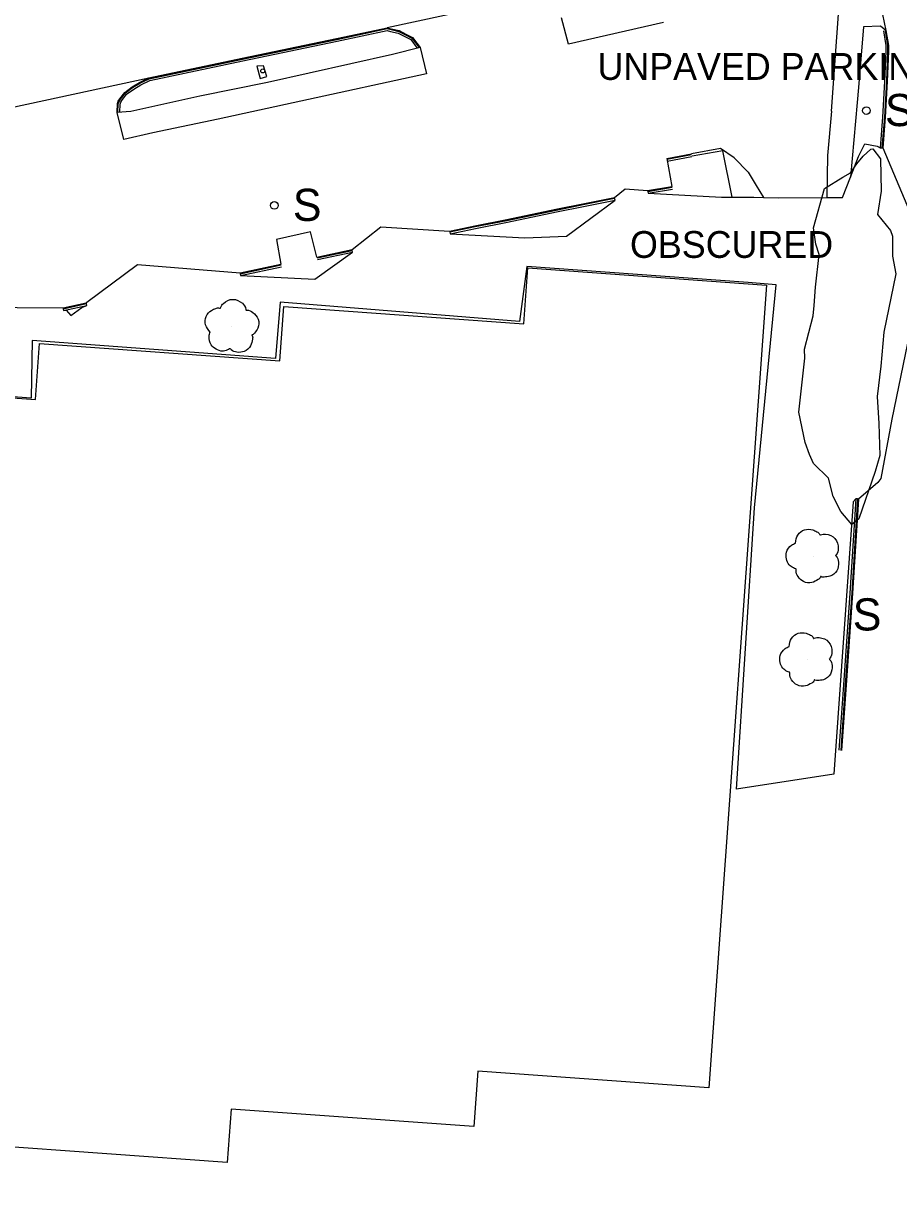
# Model space of a CAD drawing. Extents: x 368532 to 392481, y 10654822 to 10676899.
# Drawn here: x 389881.6 to 390044.9, y 10658733.9 to 10658953.5 of the extents above; entities that cross this region are included whole.
import ezdxf

# ---------------------------------------------------------------- set-up
doc = ezdxf.new("R2010")
doc.units = 0
for name, color, linetype in [('p_dtm obscured area', 7, 'Continuous'), ('p_dtm retaining wall', 7, 'Continuous'), ('p_dtm sidewalk', 7, 'Continuous'), ('p_road - paved curb', 7, 'Continuous'), ('p_road general road feature', 7, 'Continuous'), ('p_structure building', 7, 'Continuous'), ('p_structure sign', 7, 'Continuous'), ('p_structure unidentified', 7, 'Continuous'), ('p_veg tree', 7, 'Continuous'), ('p_veg woods', 7, 'Continuous')]:
    doc.layers.add(name, color=color, linetype=linetype)

msp = doc.modelspace()

# ---------------------------------------------------------------- linework, layer by layer
at = {"layer": 'p_dtm obscured area'}
for points in [[(389871.81, 10658900.67), (389889, 10658900.49), (389889.03, 10658900.34), (389889.11, 10658900), (389889.56, 10658900.07), (389890.46, 10658899.08), (389892.52, 10658900.58), (389893.46, 10658900.96), (389893.38, 10658901.3), (389893.35, 10658901.45), (389893.45, 10658901.55), (389902.87, 10658908.58), (389922.02, 10658907.03), (389922.05, 10658906.88), (389922.13, 10658906.54), (389935.97, 10658905.84), (389943.02, 10658910.88), (389942.95, 10658911.22), (389942.92, 10658911.37), (389948.31, 10658915.64), (389961.11, 10658914.81), (389961.14, 10658914.66), (389961.21, 10658914.32), (389975.13, 10658913.54), (389982.93, 10658913.86), (389991.98, 10658920.6), (389991.91, 10658920.94), (389991.88, 10658921.09), (389993.87, 10658922.73), (389998.06, 10658922.38), (389998.09, 10658922.23), (389998.14, 10658921.89), (390011.87, 10658921.18), (390013.83, 10658921.17), (390017.85, 10658921.14), (390019.67, 10658921.11), (390022.45, 10658921.05), (390031.51, 10658921.11), (390034.39, 10658921.08), (390035.9, 10658924.91), (390037.41, 10658928.73), (390038.59, 10658931.12), (390040.89, 10658930.68), (390041.42, 10658930.38), (390041.77, 10658930.35), (390041.92, 10658930.34), (390046.94, 10658918.51)], [(390022.03, 10658904.82), (390016.85, 10658905.22), (389975.53, 10658908.22), (389974.16, 10658897.98), (389929.52, 10658901.55), (389928.64, 10658891.07), (389883.25, 10658894.45), (389883.08, 10658883.66), (389839.42, 10658886.82)], [(390040.99, 10658867.94), (390037.39, 10658864.87), (390037.24, 10658864.88), (390036.89, 10658864.9), (390036.4, 10658864.34), (390032.79, 10658813.56), (390014.62, 10658810.8), (390018, 10658863.23), (390022.03, 10658904.82)], [(390047.35, 10658897.87), (390043.61, 10658879.74), (390041.59, 10658868.71), (390040.99, 10658867.94)]]:
    msp.add_lwpolyline(points, dxfattribs=at)
at = {"layer": 'p_dtm retaining wall'}
for p, q in [((390012.08, 10658929.81), (390006.38, 10658928.78)), ((390013.83, 10658921.17), (390012.08, 10658929.81))]:
    msp.add_line(p, q, dxfattribs=at)
at = {"layer": 'p_dtm sidewalk'}
for p, q in [((390038.36, 10658952.89), (390037.4, 10658941.6)), ((390041.52, 10658953.02), (390038.36, 10658952.89)), ((390042.53, 10658952.24), (390041.52, 10658953.02)), ((389955.61, 10658949.08), (389950.5, 10658947.73)), ((389950.5, 10658947.73), (389927.15, 10658942.54)), ((389927.15, 10658942.54), (389914.5, 10658939.99)), ((390037.4, 10658941.6), (390037.15, 10658938.79)), ((389914.5, 10658939.99), (389901.65, 10658937.15)), ((390037.15, 10658938.79), (390035.9, 10658924.91)), ((389901.65, 10658937.15), (389899.08, 10658936.91))]:
    msp.add_line(p, q, dxfattribs=at)
at = {"layer": 'p_road - paved curb'}
for p, q in [((389984.47, 10658960.28), (389949.46, 10658952.75)), ((390041.59, 10658956.73), (390042.53, 10658952.24)), ((389940.03, 10658950.72), (389949.46, 10658952.75)), ((389940.06, 10658950.57), (389949.47, 10658952.6)), ((389940.13, 10658950.23), (389949.48, 10658952.24)), ((390042.04, 10658952.16), (390042.49, 10658949.41)), ((390042.38, 10658952.22), (390042.84, 10658949.44)), ((390042.53, 10658952.24), (390042.99, 10658949.45)), ((389922.45, 10658947.05), (389940.03, 10658950.72)), ((389922.48, 10658946.9), (389940.06, 10658950.57)), ((389922.55, 10658946.56), (389940.13, 10658950.23)), ((390042.49, 10658949.41), (390042.49, 10658948.36)), ((390042.84, 10658949.44), (390042.84, 10658948.35)), ((390042.99, 10658949.45), (390042.99, 10658948.35)), ((389905.03, 10658943.37), (389922.45, 10658947.05)), ((389905.1, 10658943.23), (389922.48, 10658946.9)), ((390042.49, 10658948.36), (390042.28, 10658942.74)), ((390042.84, 10658948.35), (390042.63, 10658942.73)), ((390042.99, 10658948.35), (390042.78, 10658942.72)), ((389905.22, 10658942.9), (389922.55, 10658946.56)), ((389865.58, 10658934.94), (389905.03, 10658943.37)), ((390042.28, 10658942.74), (390041.9, 10658936.08)), ((390042.63, 10658942.73), (390042.25, 10658936.05)), ((390042.78, 10658942.72), (390042.4, 10658936.04)), ((390041.9, 10658936.08), (390041.42, 10658930.38)), ((390042.25, 10658936.05), (390041.77, 10658930.35)), ((390042.4, 10658936.04), (390041.92, 10658930.34)), ((390036.89, 10658864.9), (390035.79, 10658847.32)), ((390037.24, 10658864.88), (390036.14, 10658847.3)), ((390037.39, 10658864.87), (390036.29, 10658847.29)), ((390035.79, 10658847.32), (390034.59, 10658830.23)), ((390036.14, 10658847.3), (390034.94, 10658830.2)), ((390036.29, 10658847.29), (390035.09, 10658830.19)), ((390034.59, 10658830.23), (390033.73, 10658818.03)), ((390034.94, 10658830.2), (390034.08, 10658818)), ((390035.09, 10658830.19), (390034.23, 10658817.99))]:
    msp.add_line(p, q, dxfattribs=at)
at = {"layer": 'p_road general road feature'}
for p, q in [((390032.35, 10658937.19), (390033.84, 10658957.92)), ((389983.3, 10658949.7), (389982.02, 10658954.59)), ((390001.02, 10658953.72), (389983.3, 10658949.7)), ((389949.46, 10658952.75), (389950.23, 10658952.56)), ((389949.47, 10658952.6), (389950.2, 10658952.41)), ((389949.48, 10658952.24), (389950.12, 10658952.07)), ((389950.12, 10658952.07), (389951.52, 10658951.73)), ((389950.2, 10658952.41), (389951.64, 10658952.06)), ((389950.23, 10658952.56), (389951.69, 10658952.2)), ((389951.52, 10658951.73), (389952.74, 10658951.12)), ((389951.64, 10658952.06), (389952.9, 10658951.43)), ((389951.69, 10658952.2), (389952.97, 10658951.56)), ((389952.74, 10658951.12), (389953.87, 10658950.52)), ((389952.9, 10658951.43), (389954.1, 10658950.79)), ((389952.97, 10658951.56), (389954.2, 10658950.91)), ((389953.87, 10658950.52), (389955.08, 10658948.95)), ((389954.1, 10658950.79), (389955.44, 10658949.05)), ((389954.2, 10658950.91), (389955.61, 10658949.08)), ((389955.61, 10658949.08), (389956.81, 10658944.15)), ((389901.91, 10658941.72), (389903.26, 10658942.53)), ((389901.99, 10658941.6), (389903.33, 10658942.4)), ((389903.26, 10658942.53), (389905.03, 10658943.37)), ((389903.33, 10658942.4), (389905.1, 10658943.23)), ((389903.5, 10658942.09), (389905.22, 10658942.9)), ((389956.81, 10658944.15), (389933.36, 10658939.05)), ((389899.58, 10658939.49), (389900.52, 10658940.69)), ((389899.7, 10658939.4), (389900.63, 10658940.58)), ((389899.99, 10658939.2), (389900.87, 10658940.33)), ((389900.52, 10658940.69), (389901.91, 10658941.72)), ((389900.63, 10658940.58), (389901.99, 10658941.6)), ((389900.87, 10658940.33), (389902.19, 10658941.3)), ((389902.19, 10658941.3), (389903.5, 10658942.09)), ((389899.08, 10658936.91), (389899.15, 10658938.61)), ((389899.15, 10658938.61), (389899.31, 10658939.06)), ((389899.23, 10658936.95), (389899.3, 10658938.58)), ((389899.3, 10658938.58), (389899.45, 10658938.99)), ((389899.31, 10658939.06), (389899.58, 10658939.49)), ((389899.45, 10658938.99), (389899.7, 10658939.4)), ((389899.58, 10658936.98), (389899.65, 10658938.51)), ((389899.65, 10658938.51), (389899.76, 10658938.84)), ((389899.76, 10658938.84), (389899.99, 10658939.2)), ((389933.36, 10658939.05), (389917.92, 10658935.67)), ((389900.35, 10658931.9), (389899.08, 10658936.91)), ((389917.92, 10658935.67), (389905.75, 10658933.16)), ((390032.35, 10658937.19), (390031.6, 10658928.91)), ((389905.75, 10658933.16), (389900.35, 10658931.9)), ((390001.62, 10658928.35), (390006.24, 10658929.25)), ((390001.67, 10658928.21), (390006.27, 10658929.1)), ((390011.65, 10658930.21), (390006.24, 10658929.25)), ((390014.21, 10658928.51), (390011.65, 10658930.21)), ((390001.62, 10658928.35), (390002.61, 10658923.15)), ((390001.74, 10658927.86), (390006.34, 10658928.76)), ((390014.21, 10658928.51), (390016.84, 10658925.84)), ((390031.6, 10658928.91), (390031.51, 10658921.11)), ((390016.84, 10658925.84), (390018.32, 10658923.32)), ((389998.06, 10658922.38), (390002.61, 10658923.15)), ((389998.09, 10658922.23), (390002.64, 10658923)), ((389998.14, 10658921.89), (390002.69, 10658922.66)), ((390018.32, 10658923.32), (390019.67, 10658921.11)), ((389986.3, 10658919.98), (389991.88, 10658921.09)), ((389986.33, 10658919.83), (389991.91, 10658920.94)), ((389986.4, 10658919.49), (389991.98, 10658920.6)), ((389971.8, 10658916.98), (389980.97, 10658918.89)), ((389971.83, 10658916.83), (389981, 10658918.74)), ((389971.9, 10658916.49), (389981.07, 10658918.4)), ((389980.97, 10658918.89), (389986.3, 10658919.98)), ((389981, 10658918.74), (389986.33, 10658919.83)), ((389981.07, 10658918.4), (389986.4, 10658919.49)), ((389965.86, 10658915.81), (389971.8, 10658916.98)), ((389965.89, 10658915.66), (389971.83, 10658916.83)), ((389965.96, 10658915.32), (389971.9, 10658916.49)), ((389935.15, 10658914.68), (389928.81, 10658913.25)), ((389936.38, 10658909.99), (389935.15, 10658914.68)), ((389961.11, 10658914.81), (389965.86, 10658915.81)), ((389961.14, 10658914.66), (389965.89, 10658915.66)), ((389961.21, 10658914.32), (389965.96, 10658915.32)), ((389928.81, 10658913.25), (389929.65, 10658908.67)), ((389936.38, 10658909.99), (389942.92, 10658911.37)), ((389936.41, 10658909.84), (389942.95, 10658911.22)), ((389936.48, 10658909.5), (389943.02, 10658910.88)), ((389922.02, 10658907.03), (389929.65, 10658908.67)), ((389922.05, 10658906.88), (389929.68, 10658908.52)), ((389922.13, 10658906.54), (389929.76, 10658908.18)), ((389889, 10658900.49), (389893.35, 10658901.45)), ((389889.03, 10658900.34), (389893.38, 10658901.3)), ((389889.11, 10658900), (389893.46, 10658900.96))]:
    msp.add_line(p, q, dxfattribs=at)
at = {"layer": 'p_structure building'}
msp.add_lwpolyline([(389828.67, 10658737.15), (389839.38, 10658886.63), (389883.86, 10658883.44), (389884.6, 10658893.86), (389929.47, 10658890.64), (389930.2, 10658900.77), (389974.99, 10658897.56), (389975.73, 10658907.95), (390020.22, 10658904.76), (390009.5, 10658755.1), (389966.37, 10658758.19), (389965.63, 10658747.89), (389920.37, 10658751.13), (389919.65, 10658741.16), (389874.66, 10658744.39), (389873.91, 10658733.9)], close=True, dxfattribs=at)
at = {"layer": 'p_structure sign'}
for centre in [(390038.89, 10658937.3), (389928.43, 10658919.62)]:
    msp.add_circle(centre, 0.713, dxfattribs=at)
at = {"layer": 'p_structure unidentified'}
for p, q in [((389926.43, 10658945.61), (389925.13, 10658945.6)), ((389925.13, 10658945.6), (389925.8, 10658943.26)), ((389927.05, 10658943.64), (389926.43, 10658945.61)), ((389925.8, 10658943.26), (389927.05, 10658943.64))]:
    msp.add_line(p, q, dxfattribs=at)
msp.add_circle((389926.27, 10658944.68), 0.375, dxfattribs=at)
at = {"layer": 'p_veg tree'}
for p, q in [((389920.52, 10658896.95), (389920.52, 10658896.95)), ((390029.04, 10658854.22), (390029.04, 10658854.22)), ((390027.86, 10658834.94), (390027.86, 10658834.94))]:
    msp.add_line(p, q, dxfattribs=at)
for points in [[(389916.46, 10658896.01), (389915.61, 10658897.32), (389915.72, 10658898.93), (389916.73, 10658900.04), (389917.49, 10658900.41), (389918.19, 10658900.46), (389918.34, 10658900.44), (389918.39, 10658900.54), (389918.92, 10658901.34), (389920.69, 10658902.1), (389922.46, 10658901.36), (389923.1, 10658900.23), (389923.14, 10658900.09), (389923.26, 10658900.08), (389924.41, 10658899.67), (389925.4, 10658898.4), (389925.34, 10658896.73), (389924.73, 10658895.82), (389924.31, 10658895.47), (389924.21, 10658895.42), (389924.27, 10658895.34), (389924.34, 10658894.67), (389924, 10658893.44), (389922.82, 10658892.39), (389921.44, 10658892.24), (389920.4, 10658892.7), (389920.2, 10658892.88), (389920.13, 10658892.89), (389920.08, 10658892.87), (389919.67, 10658892.67), (389918.72, 10658892.44), (389917.56, 10658892.8), (389916.62, 10658893.64), (389916.25, 10658895.2), (389916.45, 10658896.04)], [(390025.66, 10658856.65), (390026.08, 10658858.15), (390027.35, 10658859.13), (390028.86, 10658859.11), (390029.64, 10658858.78), (390030.14, 10658858.29), (390030.22, 10658858.16), (390030.33, 10658858.19), (390031.28, 10658858.32), (390033.02, 10658857.49), (390033.64, 10658855.68), (390033.22, 10658854.45), (390033.13, 10658854.33), (390033.21, 10658854.23), (390033.66, 10658853.1), (390033.36, 10658851.51), (390032.06, 10658850.46), (390030.98, 10658850.31), (390030.44, 10658850.4), (390030.34, 10658850.45), (390030.31, 10658850.34), (390029.86, 10658849.84), (390028.71, 10658849.29), (390027.15, 10658849.48), (390026.12, 10658850.42), (390025.77, 10658851.5), (390025.78, 10658851.77), (390025.74, 10658851.83), (390025.69, 10658851.85), (390025.27, 10658852.03), (390024.47, 10658852.59), (390023.97, 10658853.7), (390023.98, 10658854.96), (390024.91, 10658856.26), (390025.67, 10658856.67)], [(390024.47, 10658837.37), (390024.89, 10658838.87), (390026.17, 10658839.85), (390027.67, 10658839.83), (390028.46, 10658839.5), (390028.96, 10658839.01), (390029.04, 10658838.88), (390029.14, 10658838.91), (390030.09, 10658839.04), (390031.84, 10658838.21), (390032.46, 10658836.4), (390032.03, 10658835.17), (390031.95, 10658835.04), (390032.02, 10658834.95), (390032.48, 10658833.82), (390032.17, 10658832.23), (390030.88, 10658831.17), (390029.8, 10658831.03), (390029.26, 10658831.12), (390029.15, 10658831.16), (390029.13, 10658831.06), (390028.68, 10658830.56), (390027.52, 10658830.01), (390025.96, 10658830.2), (390024.93, 10658831.14), (390024.59, 10658832.22), (390024.59, 10658832.48), (390024.56, 10658832.55), (390024.5, 10658832.57), (390024.08, 10658832.74), (390023.29, 10658833.31), (390022.79, 10658834.41), (390022.8, 10658835.68), (390023.73, 10658836.98), (390024.49, 10658837.38)]]:
    msp.add_spline(points, degree=3, dxfattribs=at)
at = {"layer": 'p_veg woods'}
for points in [[(390026.25, 10658881.08), (390027.42, 10658891.12), (390027.34, 10658892.79), (390028.95, 10658899.04), (390029.14, 10658900.94), (390029.4, 10658904.36), (390030.09, 10658910.43), (390029.44, 10658912.4), (390029.04, 10658915.43), (390031.09, 10658922.78), (390034.5, 10658924.9), (390035.89, 10658925.71), (390037.08, 10658927.38), (390038.28, 10658928.82), (390039.68, 10658930.07), (390040.1, 10658930.15), (390041.54, 10658928.27), (390041.61, 10658922.24), (390040.95, 10658917.93), (390043.37, 10658914.95), (390043.78, 10658913.91), (390043.72, 10658910.17), (390044.35, 10658906.88), (390042.13, 10658895.99), (390041.57, 10658889.62), (390040.89, 10658883.99), (390041.18, 10658878.95), (390041.36, 10658873.01), (390040.5, 10658869.98), (390037.45, 10658861.16), (390036.17, 10658860.14), (390034.12, 10658862.55), (390032.69, 10658865.31), (390031.78, 10658868.75), (390029.01, 10658871.48), (390028.28, 10658873.2), (390027.46, 10658875.41)], [(390027.46, 10658875.41), (390026.25, 10658881.08)]]:
    msp.add_lwpolyline(points, dxfattribs=at)

# ---------------------------------------------------------------- texts
at = {"layer": 'p_dtm obscured area'}
msp.add_text(' OBSCURED', height=5, dxfattribs=at).set_placement((389992.92, 10658909.83))
at = {"layer": 'p_road general road feature'}
msp.add_text(' UNPAVED PARKING', height=5, dxfattribs=at).set_placement((389986.85, 10658943.02))
at = {"layer": 'p_structure sign'}
for p in [(390042.35, 10658934.4), (389931.88, 10658916.72), (390036.33, 10658840.36)]:
    msp.add_text('S', height=6, dxfattribs=at).set_placement(p)

doc.saveas('drawing.dxf')
